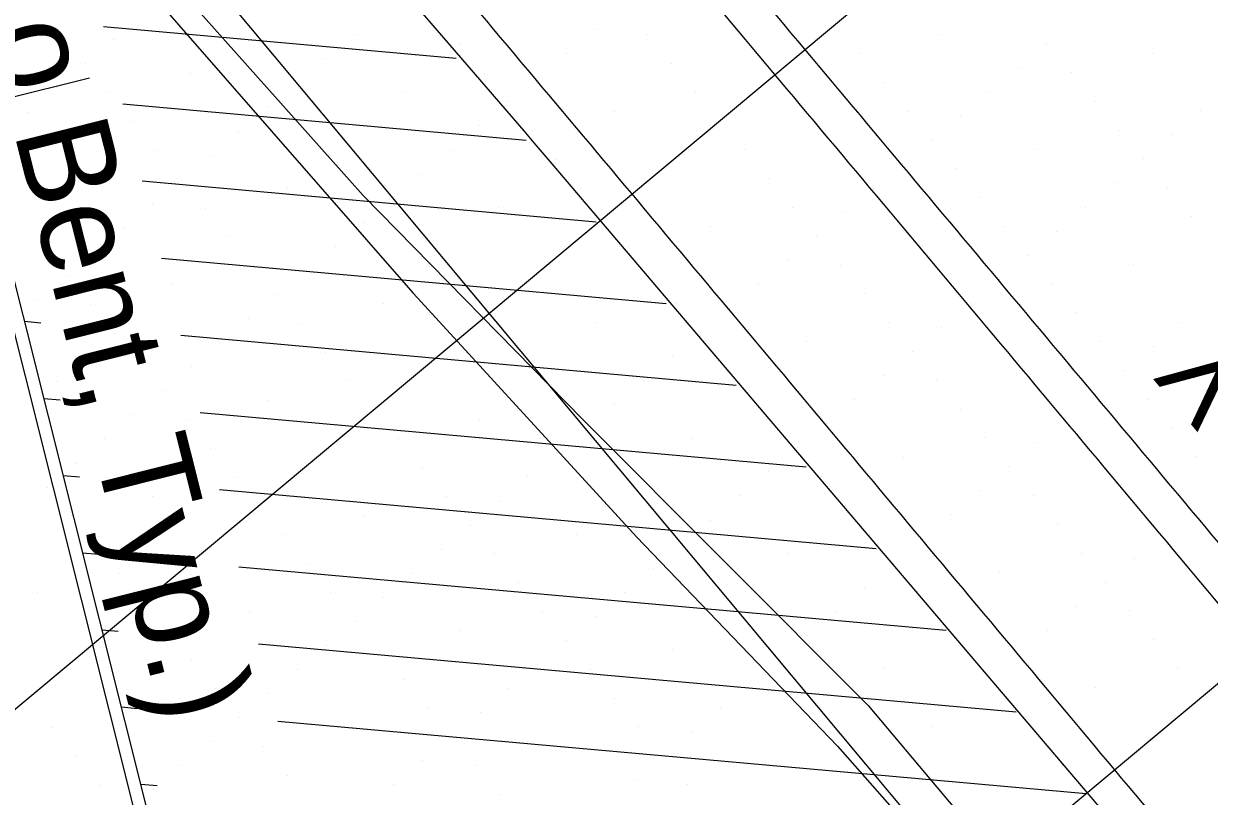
# Model space of a CAD drawing. Extents: x 2042995 to 2043795, y 305365 to 306249.
# Drawn here: x 2043274.57 to 2043306.13, y 305815.49 to 305836.06 of the extents above; entities that cross this region are included whole.
import ezdxf

# ---------------------------------------------------------------- set-up
doc = ezdxf.new("R2010")
doc.units = 0
for name, color, linetype in [('BR_CONCRETE', 7, 'Continuous'), ('BR_EXIST_GROUND_CL', 7, 'Continuous'), ('BR_EXIST_GROUND_LT', 7, 'Continuous'), ('BR_EXIST_GROUND_RT', 7, 'Continuous'), ('BR_GRID DOTS', 7, 'Continuous'), ('BR_GRID LINES', 7, 'Continuous'), ('BR_PRESTRESSED BEAM', 7, 'Continuous'), ('BR_TABLE LINES', 7, 'Continuous'), ('BR_TEXT', 7, 'Continuous')]:
    doc.layers.add(name, color=color, linetype=linetype)

msp = doc.modelspace()

# ---------------------------------------------------------------- linework, layer by layer
at = {"layer": 'BR_CONCRETE'}
for p, q in [((2043280.311, 305805.361), (2043268.282, 305853.285)), ((2043279.936, 305805.483), (2043267.977, 305853.13))]:
    msp.add_line(p, q, dxfattribs=at)
for points in [[(2043139.109, 306017.548), (2043148.199, 306007.16), (2043160.233, 305993.368), (2043172.245, 305979.557), (2043184.234, 305965.727), (2043196.201, 305951.879), (2043208.145, 305938.012), (2043220.067, 305924.126), (2043231.966, 305910.221), (2043243.843, 305896.297), (2043255.698, 305882.355), (2043267.529, 305868.394), (2043279.339, 305854.414), (2043291.126, 305840.415), (2043302.89, 305826.398), (2043314.632, 305812.361), (2043326.352, 305798.306), (2043338.049, 305784.233), (2043349.724, 305770.14), (2043361.376, 305756.029), (2043373.005, 305741.899), (2043384.613, 305727.75), (2043396.197, 305713.582), (2043407.76, 305699.396), (2043419.299, 305685.191), (2043430.817, 305670.967), (2043442.311, 305656.724), (2043453.784, 305642.463), (2043465.234, 305628.182), (2043476.661, 305613.883), (2043488.066, 305599.566), (2043499.448, 305585.229), (2043510.808, 305570.874), (2043522.146, 305556.5), (2043533.461, 305542.107), (2043544.753, 305527.695), (2043547.219, 305524.543)], [(2043273.14, 305860.139), (2043278.86, 305853.362), (2043290.647, 305839.364), (2043302.411, 305825.346), (2043314.153, 305811.31), (2043325.873, 305797.255), (2043337.57, 305783.181), (2043349.245, 305769.089), (2043360.897, 305754.977), (2043372.526, 305740.847), (2043384.134, 305726.698), (2043395.718, 305712.531), (2043407.281, 305698.344), (2043418.82, 305684.139), (2043425.623, 305675.744)]]:
    msp.add_spline(points, degree=3, dxfattribs=at)
at = {"layer": 'BR_EXIST_GROUND_CL'}
msp.add_lwpolyline([(2043255.733, 305870.455), (2043271.607, 305852.06), (2043272.069, 305851.528), (2043287.883, 305833.202), (2043288.154, 305832.889), (2043288.628, 305832.326), (2043304.346, 305813.856), (2043304.811, 305813.309), (2043304.895, 305813.213), (2043309.929, 305807.442), (2043309.959, 305807.409), (2043309.971, 305807.394), (2043309.925, 305807.313), (2043308.08, 305802.975), (2043311.357, 305794.254)], dxfattribs=at)
at = {"layer": 'BR_EXIST_GROUND_LT'}
msp.add_lwpolyline([(2043275.475, 305840.619), (2043283.608, 305831.48), (2043289.459, 305825.521), (2043297.05, 305817.91), (2043299.395, 305815.12), (2043301.853, 305811.191), (2043301.873, 305811.167), (2043301.978, 305810.973), (2043304.949, 305806.086), (2043306.658, 305803.234), (2043306.78, 305802.94), (2043306.898, 305802.631), (2043308.075, 305797.659), (2043308.018, 305796.863), (2043306.871, 305795.372), (2043298.097, 305784.008)], dxfattribs=at)
at = {"layer": 'BR_EXIST_GROUND_RT'}
msp.add_lwpolyline([(2043274.94, 305840.335), (2043284.934, 305828.894), (2043285.055, 305828.756), (2043290.883, 305822.399), (2043296.235, 305816.825), (2043301.394, 305810.974), (2043302.341, 305810.012), (2043306.685, 305805.076), (2043307.028, 305804.753), (2043311.795, 305797.361), (2043312.912, 305786.83)], dxfattribs=at)
at = {"layer": 'BR_GRID DOTS'}
for p, q in [((2043289.776, 305835.9), (2043289.776, 305835.9)), ((2043275.564, 305835.756), (2043275.564, 305835.756)), ((2043276.973, 305835.63), (2043276.973, 305835.63)), ((2043283.374, 305835.765), (2043283.374, 305835.765)), ((2043291.185, 305835.773), (2043291.185, 305835.773)), ((2043298.995, 305835.782), (2043298.995, 305835.782)), ((2043301.812, 305835.529), (2043301.812, 305835.529)), ((2043286.191, 305835.512), (2043286.191, 305835.512)), ((2043289.009, 305835.259), (2043289.009, 305835.259)), ((2043296.819, 305835.267), (2043296.819, 305835.267)), ((2043304.629, 305835.276), (2043304.629, 305835.276)), ((2043276.205, 305834.989), (2043276.205, 305834.989)), ((2043282.607, 305835.124), (2043282.607, 305835.124)), ((2043291.826, 305835.006), (2043291.826, 305835.006)), ((2043301.044, 305834.888), (2043301.044, 305834.888)), ((2043279.022, 305834.736), (2043279.022, 305834.736)), ((2043286.833, 305834.744), (2043286.833, 305834.744)), ((2043288.241, 305834.618), (2043288.241, 305834.618)), ((2043302.453, 305834.762), (2043302.453, 305834.762)), ((2043275.438, 305834.348), (2043275.438, 305834.348)), ((2043281.839, 305834.483), (2043281.839, 305834.483)), ((2043297.46, 305834.5), (2043297.46, 305834.5)), ((2043276.846, 305834.221), (2043276.846, 305834.221)), ((2043284.656, 305834.23), (2043284.656, 305834.23)), ((2043287.474, 305833.977), (2043287.474, 305833.977)), ((2043292.467, 305834.238), (2043292.467, 305834.238)), ((2043300.277, 305834.247), (2043300.277, 305834.247)), ((2043303.094, 305833.994), (2043303.094, 305833.994)), ((2043274.67, 305833.707), (2043274.67, 305833.707)), ((2043281.072, 305833.842), (2043281.072, 305833.842)), ((2043290.291, 305833.724), (2043290.291, 305833.724)), ((2043298.101, 305833.732), (2043298.101, 305833.732)), ((2043305.911, 305833.741), (2043305.911, 305833.741)), ((2043277.487, 305833.454), (2043277.487, 305833.454)), ((2043286.706, 305833.336), (2043286.706, 305833.336)), ((2043299.509, 305833.606), (2043299.509, 305833.606)), ((2043280.304, 305833.201), (2043280.304, 305833.201)), ((2043288.115, 305833.209), (2043288.115, 305833.209)), ((2043295.925, 305833.218), (2043295.925, 305833.218)), ((2043303.735, 305833.226), (2043303.735, 305833.226)), ((2043305.144, 305833.1), (2043305.144, 305833.1)), ((2043278.128, 305832.686), (2043278.128, 305832.686)), ((2043285.938, 305832.695), (2043285.938, 305832.695)), ((2043293.749, 305832.703), (2043293.749, 305832.703)), ((2043298.742, 305832.965), (2043298.742, 305832.965)), ((2043301.559, 305832.712), (2043301.559, 305832.712)), ((2043279.537, 305832.56), (2043279.537, 305832.56)), ((2043288.756, 305832.442), (2043288.756, 305832.442)), ((2043304.376, 305832.459), (2043304.376, 305832.459)), ((2043275.952, 305832.172), (2043275.952, 305832.172)), ((2043285.171, 305832.054), (2043285.171, 305832.054)), ((2043297.974, 305832.324), (2043297.974, 305832.324)), ((2043299.383, 305832.197), (2043299.383, 305832.197)), ((2043278.769, 305831.919), (2043278.769, 305831.919)), ((2043294.39, 305831.936), (2043294.39, 305831.936)), ((2043303.609, 305831.818), (2043303.609, 305831.818)), ((2043281.586, 305831.666), (2043281.586, 305831.666)), ((2043289.397, 305831.674), (2043289.397, 305831.674)), ((2043297.207, 305831.683), (2043297.207, 305831.683)), ((2043300.024, 305831.43), (2043300.024, 305831.43)), ((2043305.017, 305831.691), (2043305.017, 305831.691)), ((2043278.002, 305831.278), (2043278.002, 305831.278)), ((2043279.41, 305831.151), (2043279.41, 305831.151)), ((2043284.403, 305831.413), (2043284.403, 305831.413)), ((2043287.221, 305831.16), (2043287.221, 305831.16)), ((2043295.031, 305831.168), (2043295.031, 305831.168)), ((2043302.841, 305831.177), (2043302.841, 305831.177)), ((2043296.439, 305831.042), (2043296.439, 305831.042)), ((2043305.658, 305830.924), (2043305.658, 305830.924)), ((2043277.234, 305830.637), (2043277.234, 305830.637)), ((2043283.636, 305830.772), (2043283.636, 305830.772)), ((2043292.855, 305830.654), (2043292.855, 305830.654)), ((2043300.665, 305830.662), (2043300.665, 305830.662)), ((2043302.074, 305830.536), (2043302.074, 305830.536)), ((2043280.051, 305830.384), (2043280.051, 305830.384)), ((2043295.672, 305830.401), (2043295.672, 305830.401)), ((2043275.058, 305830.122), (2043275.058, 305830.122)), ((2043276.467, 305829.996), (2043276.467, 305829.996)), ((2043282.868, 305830.131), (2043282.868, 305830.131)), ((2043290.679, 305830.139), (2043290.679, 305830.139)), ((2043298.489, 305830.148), (2043298.489, 305830.148)), ((2043301.306, 305829.895), (2043301.306, 305829.895)), ((2043280.692, 305829.616), (2043280.692, 305829.616)), ((2043294.904, 305829.76), (2043294.904, 305829.76)), ((2043296.313, 305829.633), (2043296.313, 305829.633)), ((2043304.123, 305829.642), (2043304.123, 305829.642)), ((2043275.699, 305829.355), (2043275.699, 305829.355)), ((2043282.101, 305829.49), (2043282.101, 305829.49)), ((2043291.32, 305829.372), (2043291.32, 305829.372)), ((2043300.538, 305829.254), (2043300.538, 305829.254)), ((2043278.516, 305829.102), (2043278.516, 305829.102)), ((2043294.137, 305829.119), (2043294.137, 305829.119)), ((2043301.947, 305829.127), (2043301.947, 305829.127)), ((2043274.932, 305828.714), (2043274.932, 305828.714)), ((2043276.34, 305828.587), (2043276.34, 305828.587)), ((2043281.333, 305828.849), (2043281.333, 305828.849)), ((2043284.15, 305828.596), (2043284.15, 305828.596)), ((2043291.961, 305828.604), (2043291.961, 305828.604)), ((2043296.954, 305828.866), (2043296.954, 305828.866)), ((2043299.771, 305828.613), (2043299.771, 305828.613)), ((2043293.369, 305828.478), (2043293.369, 305828.478)), ((2043302.588, 305828.36), (2043302.588, 305828.36)), ((2043280.566, 305828.208), (2043280.566, 305828.208)), ((2043281.974, 305828.081), (2043281.974, 305828.081)), ((2043289.785, 305828.09), (2043289.785, 305828.09)), ((2043297.595, 305828.098), (2043297.595, 305828.098)), ((2043299.003, 305827.972), (2043299.003, 305827.972)), ((2043305.405, 305828.107), (2043305.405, 305828.107)), ((2043276.981, 305827.82), (2043276.981, 305827.82)), ((2043292.602, 305827.837), (2043292.602, 305827.837)), ((2043279.798, 305827.567), (2043279.798, 305827.567)), ((2043282.615, 305827.314), (2043282.615, 305827.314)), ((2043295.419, 305827.584), (2043295.419, 305827.584)), ((2043298.236, 305827.331), (2043298.236, 305827.331)), ((2043303.229, 305827.592), (2043303.229, 305827.592)), ((2043304.638, 305827.466), (2043304.638, 305827.466)), ((2043277.622, 305827.052), (2043277.622, 305827.052)), ((2043291.834, 305827.196), (2043291.834, 305827.196)), ((2043293.243, 305827.069), (2043293.243, 305827.069)), ((2043301.053, 305827.078), (2043301.053, 305827.078)), ((2043279.031, 305826.926), (2043279.031, 305826.926)), ((2043297.468, 305826.69), (2043297.468, 305826.69)), ((2043303.87, 305826.825), (2043303.87, 305826.825)), ((2043275.446, 305826.538), (2043275.446, 305826.538)), ((2043283.256, 305826.546), (2043283.256, 305826.546)), ((2043291.067, 305826.555), (2043291.067, 305826.555)), ((2043298.877, 305826.563), (2043298.877, 305826.563)), ((2043278.263, 305826.285), (2043278.263, 305826.285)), ((2043293.884, 305826.302), (2043293.884, 305826.302)), ((2043296.701, 305826.049), (2043296.701, 305826.049)), ((2043303.103, 305826.184), (2043303.103, 305826.184)), ((2043304.511, 305826.057), (2043304.511, 305826.057)), ((2043281.08, 305826.032), (2043281.08, 305826.032)), ((2043290.299, 305825.914), (2043290.299, 305825.914)), ((2043299.518, 305825.796), (2043299.518, 305825.796)), ((2043277.496, 305825.644), (2043277.496, 305825.644)), ((2043278.904, 305825.517), (2043278.904, 305825.517)), ((2043286.715, 305825.526), (2043286.715, 305825.526)), ((2043294.525, 305825.534), (2043294.525, 305825.534)), ((2043302.335, 305825.543), (2043302.335, 305825.543)), ((2043289.532, 305825.273), (2043289.532, 305825.273)), ((2043295.933, 305825.408), (2043295.933, 305825.408)), ((2043305.152, 305825.29), (2043305.152, 305825.29)), ((2043276.728, 305825.003), (2043276.728, 305825.003)), ((2043284.539, 305825.011), (2043284.539, 305825.011)), ((2043292.349, 305825.02), (2043292.349, 305825.02)), ((2043300.159, 305825.028), (2043300.159, 305825.028)), ((2043301.568, 305824.902), (2043301.568, 305824.902)), ((2043279.545, 305824.75), (2043279.545, 305824.75)), ((2043288.764, 305824.632), (2043288.764, 305824.632)), ((2043295.166, 305824.767), (2043295.166, 305824.767)), ((2043297.983, 305824.514), (2043297.983, 305824.514)), ((2043305.793, 305824.522), (2043305.793, 305824.522)), ((2043275.961, 305824.361), (2043275.961, 305824.361)), ((2043285.18, 305824.244), (2043285.18, 305824.244)), ((2043300.8, 305824.261), (2043300.8, 305824.261)), ((2043280.186, 305823.982), (2043280.186, 305823.982)), ((2043287.997, 305823.991), (2043287.997, 305823.991)), ((2043294.398, 305824.126), (2043294.398, 305824.126)), ((2043295.807, 305823.999), (2043295.807, 305823.999)), ((2043303.617, 305824.008), (2043303.617, 305824.008)), ((2043275.193, 305823.72), (2043275.193, 305823.72)), ((2043300.033, 305823.62), (2043300.033, 305823.62)), ((2043278.01, 305823.467), (2043278.01, 305823.467)), ((2043285.821, 305823.476), (2043285.821, 305823.476)), ((2043287.229, 305823.35), (2043287.229, 305823.35)), ((2043293.631, 305823.485), (2043293.631, 305823.485)), ((2043296.448, 305823.232), (2043296.448, 305823.232)), ((2043301.441, 305823.493), (2043301.441, 305823.493)), ((2043275.834, 305822.953), (2043275.834, 305822.953)), ((2043283.644, 305822.962), (2043283.644, 305822.962)), ((2043299.265, 305822.979), (2043299.265, 305822.979)), ((2043305.667, 305823.114), (2043305.667, 305823.114)), ((2043286.462, 305822.709), (2043286.462, 305822.709)), ((2043292.863, 305822.844), (2043292.863, 305822.844)), ((2043302.082, 305822.726), (2043302.082, 305822.726)), ((2043281.468, 305822.447), (2043281.468, 305822.447)), ((2043289.279, 305822.456), (2043289.279, 305822.456)), ((2043297.089, 305822.464), (2043297.089, 305822.464)), ((2043298.497, 305822.338), (2043298.497, 305822.338)), ((2043304.899, 305822.473), (2043304.899, 305822.473)), ((2043276.475, 305822.185), (2043276.475, 305822.185)), ((2043285.694, 305822.067), (2043285.694, 305822.067)), ((2043292.096, 305822.203), (2043292.096, 305822.203)), ((2043294.913, 305821.95), (2043294.913, 305821.95)), ((2043302.723, 305821.958), (2043302.723, 305821.958)), ((2043282.109, 305821.679), (2043282.109, 305821.679)), ((2043287.103, 305821.941), (2043287.103, 305821.941)), ((2043297.73, 305821.697), (2043297.73, 305821.697)), ((2043304.132, 305821.832), (2043304.132, 305821.832)), ((2043277.116, 305821.418), (2043277.116, 305821.418)), ((2043284.927, 305821.426), (2043284.927, 305821.426)), ((2043291.328, 305821.562), (2043291.328, 305821.562)), ((2043300.547, 305821.444), (2043300.547, 305821.444)), ((2043287.744, 305821.173), (2043287.744, 305821.173)), ((2043296.962, 305821.056), (2043296.962, 305821.056)), ((2043303.364, 305821.191), (2043303.364, 305821.191)), ((2043274.94, 305820.903), (2043274.94, 305820.903)), ((2043282.75, 305820.912), (2043282.75, 305820.912)), ((2043284.159, 305820.785), (2043284.159, 305820.785)), ((2043290.561, 305820.92), (2043290.561, 305820.92)), ((2043298.371, 305820.929), (2043298.371, 305820.929)), ((2043280.574, 305820.397), (2043280.574, 305820.397)), ((2043288.385, 305820.406), (2043288.385, 305820.406)), ((2043296.195, 305820.415), (2043296.195, 305820.415)), ((2043302.597, 305820.55), (2043302.597, 305820.55)), ((2043304.005, 305820.423), (2043304.005, 305820.423)), ((2043283.392, 305820.144), (2043283.392, 305820.144)), ((2043289.793, 305820.279), (2043289.793, 305820.279)), ((2043299.012, 305820.162), (2043299.012, 305820.162)), ((2043278.398, 305819.883), (2043278.398, 305819.883)), ((2043286.209, 305819.891), (2043286.209, 305819.891)), ((2043295.427, 305819.773), (2043295.427, 305819.773)), ((2043301.829, 305819.909), (2043301.829, 305819.909)), ((2043282.624, 305819.503), (2043282.624, 305819.503)), ((2043289.026, 305819.638), (2043289.026, 305819.638)), ((2043304.646, 305819.656), (2043304.646, 305819.656)), ((2043279.039, 305819.115), (2043279.039, 305819.115)), ((2043284.033, 305819.377), (2043284.033, 305819.377)), ((2043291.843, 305819.385), (2043291.843, 305819.385)), ((2043294.66, 305819.132), (2043294.66, 305819.132)), ((2043299.653, 305819.394), (2043299.653, 305819.394)), ((2043301.062, 305819.268), (2043301.062, 305819.268)), ((2043281.856, 305818.862), (2043281.856, 305818.862)), ((2043288.258, 305818.997), (2043288.258, 305818.997)), ((2043289.667, 305818.871), (2043289.667, 305818.871)), ((2043297.477, 305818.879), (2043297.477, 305818.879)), ((2043305.287, 305818.888), (2043305.287, 305818.888)), ((2043284.674, 305818.609), (2043284.674, 305818.609)), ((2043293.892, 305818.491), (2043293.892, 305818.491)), ((2043300.294, 305818.627), (2043300.294, 305818.627)), ((2043279.68, 305818.348), (2043279.68, 305818.348)), ((2043281.089, 305818.221), (2043281.089, 305818.221)), ((2043287.491, 305818.356), (2043287.491, 305818.356)), ((2043303.111, 305818.374), (2043303.111, 305818.374)), ((2043290.308, 305818.103), (2043290.308, 305818.103)), ((2043293.125, 305817.85), (2043293.125, 305817.85)), ((2043299.527, 305817.985), (2043299.527, 305817.985)), ((2043300.935, 305817.859), (2043300.935, 305817.859)), ((2043277.504, 305817.833), (2043277.504, 305817.833)), ((2043280.321, 305817.58), (2043280.321, 305817.58)), ((2043285.315, 305817.842), (2043285.315, 305817.842)), ((2043286.723, 305817.715), (2043286.723, 305817.715)), ((2043275.328, 305817.319), (2043275.328, 305817.319)), ((2043283.139, 305817.327), (2043283.139, 305817.327)), ((2043290.949, 305817.336), (2043290.949, 305817.336)), ((2043298.759, 305817.344), (2043298.759, 305817.344)), ((2043279.554, 305816.939), (2043279.554, 305816.939)), ((2043285.956, 305817.074), (2043285.956, 305817.074)), ((2043292.357, 305817.209), (2043292.357, 305817.209)), ((2043301.576, 305817.091), (2043301.576, 305817.091)), ((2043280.962, 305816.813), (2043280.962, 305816.813)), ((2043288.773, 305816.821), (2043288.773, 305816.821)), ((2043297.991, 305816.703), (2043297.991, 305816.703)), ((2043275.969, 305816.551), (2043275.969, 305816.551)), ((2043278.786, 305816.298), (2043278.786, 305816.298)), ((2043285.188, 305816.433), (2043285.188, 305816.433)), ((2043286.597, 305816.307), (2043286.597, 305816.307)), ((2043291.59, 305816.568), (2043291.59, 305816.568)), ((2043294.407, 305816.315), (2043294.407, 305816.315)), ((2043302.217, 305816.324), (2043302.217, 305816.324)), ((2043281.603, 305816.045), (2043281.603, 305816.045)), ((2043297.224, 305816.062), (2043297.224, 305816.062)), ((2043276.61, 305815.784), (2043276.61, 305815.784)), ((2043278.019, 305815.657), (2043278.019, 305815.657)), ((2043284.421, 305815.792), (2043284.421, 305815.792)), ((2043290.822, 305815.927), (2043290.822, 305815.927)), ((2043292.231, 305815.801), (2043292.231, 305815.801)), ((2043300.041, 305815.809), (2043300.041, 305815.809)), ((2043287.238, 305815.539), (2043287.238, 305815.539))]:
    msp.add_line(p, q, dxfattribs=at)
at = {"layer": 'BR_GRID LINES'}
for p, q in [((2043122.438, 306025.339), (2043554.061, 305508.544)), ((2043348.369, 305879.625), (2043194.865, 305751.42)), ((2043361.19, 305864.274), (2043207.686, 305736.069))]:
    msp.add_line(p, q, dxfattribs=at)
at = {"layer": 'BR_PRESTRESSED BEAM'}
msp.add_spline([(2043269.336, 305856.962), (2043274.734, 305850.568), (2043286.521, 305836.569), (2043298.285, 305822.551), (2043310.027, 305808.515), (2043321.747, 305794.46), (2043333.444, 305780.386), (2043345.119, 305766.294), (2043356.771, 305752.183), (2043368.4, 305738.053), (2043380.007, 305723.904), (2043391.592, 305709.736), (2043403.154, 305695.55), (2043414.694, 305681.345), (2043421.811, 305672.561)], degree=3, dxfattribs=at)
at = {"layer": 'BR_TABLE LINES'}
for p, q in [((2043276.694, 305835.981), (2043286.083, 305835.138)), ((2043277.21, 305833.927), (2043287.947, 305832.962)), ((2043277.725, 305831.872), (2043289.811, 305830.787)), ((2043278.241, 305829.818), (2043291.675, 305828.611)), ((2043274.594, 305828.137), (2043275.028, 305828.098)), ((2043278.757, 305827.764), (2043293.539, 305826.436)), ((2043275.109, 305826.083), (2043275.544, 305826.044)), ((2043279.272, 305825.709), (2043295.403, 305824.261)), ((2043275.625, 305824.029), (2043276.06, 305823.99)), ((2043279.788, 305823.655), (2043297.267, 305822.085)), ((2043276.141, 305821.974), (2043276.575, 305821.935)), ((2043280.304, 305821.6), (2043299.131, 305819.91)), ((2043276.656, 305819.92), (2043277.091, 305819.881)), ((2043280.819, 305819.546), (2043300.996, 305817.734)), ((2043277.172, 305817.866), (2043277.606, 305817.827)), ((2043281.335, 305817.492), (2043302.86, 305815.559)), ((2043277.688, 305815.811), (2043278.122, 305815.772))]:
    msp.add_line(p, q, dxfattribs=at)
at = {"layer": 'BR_TEXT'}
msp.add_line((2043274.043, 305834.049), (2043276.322, 305834.621), dxfattribs=at)

# ---------------------------------------------------------------- texts
for s, rotation, p in [('2:1 (  to Bent, Typ.)', 284.0901, (2043271.319, 305845.079)), ('> Bent 2', 39.8684, (2043305.869, 305824.866))]:
    msp.add_text(s, height=2.5, rotation=rotation, dxfattribs=at).set_placement(p)

doc.saveas('drawing.dxf')
